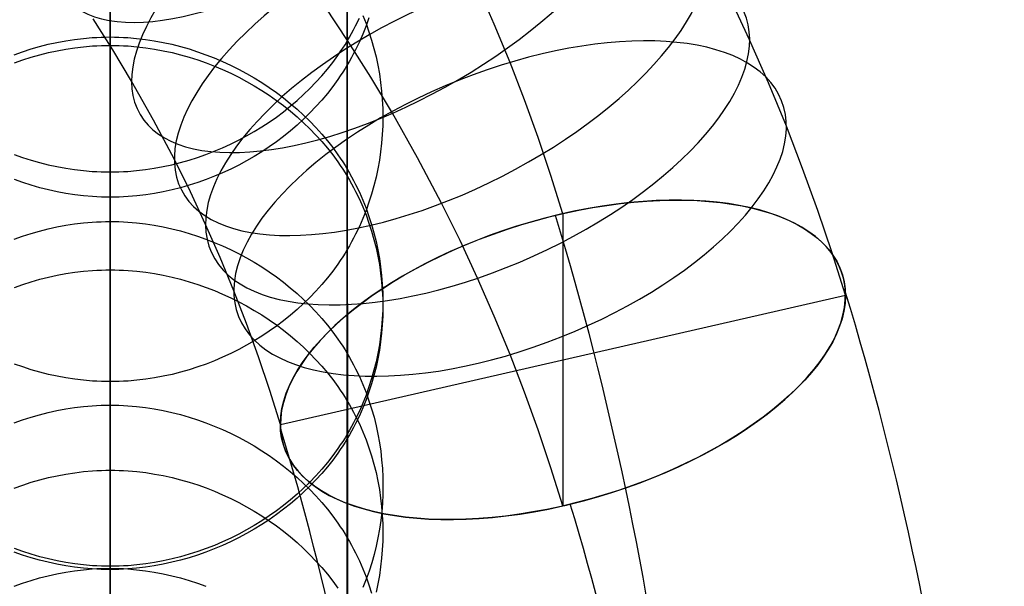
# Model space of a CAD drawing. Extents: x -383 to 1849, y -1185 to -529.
# Tile 865 of 870: x 1755 to 1809, y -694 to -663. Entities that reach past the tile are written whole.
import ezdxf

# ---------------------------------------------------------------- set-up
doc = ezdxf.new("R2010")
doc.units = 0
doc.layers.add('PREDEFINITO', color=7, linetype='CONTINUOUS')

msp = doc.modelspace()

# ---------------------------------------------------------------- linework, layer by layer
at = {"layer": 'PREDEFINITO'}
for p, q in [((1760.328, -597.797, 0.947), (1760.326, -689.352, 343.491)), ((1773.321, -605.52, 0.817), (1773.321, -696.664, 341.846)), ((1773.322, -620.99, 0.557), (1773.326, -711.303, 338.545)), ((1760.342, -628.715, 0.429), (1760.344, -718.62, 336.891)), ((1760.342, -685.579, 519.625), (1760.342, -643.078, 659.325)), ((1773.322, -692.813, 521.586), (1773.322, -650.249, 661.505)), ((1773.321, -664.612, 665.871), (1773.321, -655.893, 694.553)), ((1760.328, -671.782, 668.051), (1760.328, -660.903, 703.837)), ((1781.374, -663.682, 689.526), (1780.46, -661.596, 690.731)), ((1795.356, -664.54, 707.507), (1794.267, -662.207, 708.854)), ((1773.373, -664.634, 725.928), (1772.094, -662.701, 727.045)), ((1760.482, -665.099, 707.184), (1759.409, -663.397, 708.167)), ((1773.778, -663.788, 665.621), (1773.983, -663.365, 665.492)), ((1774.174, -663.217, 209.555), (1774.349, -663.658, 209.437)), ((1774.508, -663.342, 169.081), (1774.349, -663.789, 168.961)), ((1774.349, -663.658, 209.437), (1774.509, -664.104, 209.318)), ((1782.237, -665.784, 688.313), (1781.374, -663.682, 689.526)), ((1773.441, -664.409, 665.809), (1773.557, -664.204, 665.747)), ((1773.557, -664.204, 665.747), (1773.669, -663.997, 665.684)), ((1773.669, -663.997, 665.684), (1773.778, -663.788, 665.621)), ((1774.174, -664.229, 168.843), (1773.983, -664.663, 168.727)), ((1774.349, -663.789, 168.961), (1774.174, -664.229, 168.843)), ((1774.509, -664.104, 209.318), (1774.653, -664.556, 209.197)), ((1756.473, -664.911, 249.558), (1756.947, -664.791, 249.589)), ((1756.947, -664.791, 249.589), (1757.424, -664.687, 249.617)), ((1757.424, -664.687, 249.617), (1757.903, -664.597, 249.64)), ((1757.903, -664.597, 249.64), (1758.385, -664.524, 249.66)), ((1758.385, -664.524, 249.66), (1758.869, -664.466, 249.675)), ((1758.869, -664.466, 249.675), (1759.355, -664.425, 249.686)), ((1759.355, -664.425, 249.686), (1759.598, -664.41, 249.69)), ((1759.598, -664.41, 249.69), (1759.841, -664.399, 249.693)), ((1759.841, -664.399, 249.693), (1760.084, -664.393, 249.694)), ((1760.084, -664.393, 249.694), (1760.328, -664.391, 249.695)), ((1760.328, -664.391, 249.695), (1760.571, -664.393, 249.694)), ((1760.571, -664.393, 249.694), (1760.815, -664.399, 249.693)), ((1760.815, -664.399, 249.693), (1761.058, -664.41, 249.69)), ((1761.058, -664.41, 249.69), (1761.301, -664.425, 249.686)), ((1761.301, -664.425, 249.686), (1761.787, -664.466, 249.675)), ((1761.787, -664.466, 249.675), (1762.271, -664.524, 249.66)), ((1762.271, -664.524, 249.66), (1762.753, -664.597, 249.64)), ((1762.753, -664.597, 249.64), (1763.233, -664.687, 249.617)), ((1763.233, -664.687, 249.617), (1763.71, -664.791, 249.589)), ((1763.71, -664.791, 249.589), (1764.184, -664.911, 249.558)), ((1773.07, -665.011, 665.993), (1773.197, -664.812, 665.932)), ((1773.197, -664.812, 665.932), (1773.321, -664.612, 665.871)), ((1773.321, -664.612, 665.871), (1773.441, -664.409, 665.809)), ((1773.327, -707.306, 525.472), (1773.321, -664.612, 665.871)), ((1774.606, -666.59, 724.799), (1773.373, -664.634, 725.928)), ((1773.983, -664.663, 168.727), (1773.778, -665.091, 168.613)), ((1774.653, -664.556, 209.197), (1774.783, -665.013, 209.074)), ((1796.391, -666.902, 706.143), (1795.356, -664.54, 707.507)), ((1755.078, -665.359, 249.439), (1755.539, -665.195, 249.483)), ((1755.539, -665.195, 249.483), (1756.004, -665.046, 249.522)), ((1756.004, -665.046, 249.522), (1756.473, -664.911, 249.558)), ((1756.016, -665.5, 587.898), (1756.486, -665.366, 587.858)), ((1756.486, -665.366, 587.858), (1756.96, -665.248, 587.822)), ((1756.96, -665.248, 587.822), (1757.437, -665.144, 587.79)), ((1757.437, -665.144, 587.79), (1757.917, -665.056, 587.763)), ((1757.917, -665.056, 587.763), (1758.399, -664.983, 587.741)), ((1758.399, -664.983, 587.741), (1758.883, -664.926, 587.724)), ((1758.883, -664.926, 587.724), (1759.369, -664.884, 587.711)), ((1759.369, -664.884, 587.711), (1759.612, -664.87, 587.707)), ((1759.612, -664.87, 587.707), (1759.855, -664.859, 587.704)), ((1759.855, -664.859, 587.704), (1760.099, -664.853, 587.702)), ((1760.099, -664.853, 587.702), (1760.342, -664.851, 587.701)), ((1760.342, -664.851, 587.701), (1760.586, -664.853, 587.702)), ((1761.512, -666.819, 706.191), (1760.482, -665.099, 707.184)), ((1760.586, -664.853, 587.702), (1760.829, -664.859, 587.704)), ((1760.829, -664.859, 587.704), (1761.073, -664.87, 587.707)), ((1761.073, -664.87, 587.707), (1761.316, -664.884, 587.711)), ((1761.316, -664.884, 587.711), (1761.801, -664.925, 587.724)), ((1761.801, -664.925, 587.724), (1762.285, -664.982, 587.741)), ((1762.285, -664.982, 587.741), (1762.767, -665.055, 587.763)), ((1762.767, -665.055, 587.763), (1763.247, -665.144, 587.79)), ((1763.247, -665.144, 587.79), (1763.723, -665.247, 587.822)), ((1763.723, -665.247, 587.822), (1764.197, -665.366, 587.858)), ((1764.184, -664.911, 249.558), (1764.654, -665.046, 249.522)), ((1764.197, -665.366, 587.858), (1764.666, -665.499, 587.898)), ((1764.654, -665.046, 249.522), (1765.12, -665.195, 249.483)), ((1765.12, -665.195, 249.483), (1765.581, -665.359, 249.439)), ((1765.581, -665.359, 249.439), (1766.037, -665.536, 249.392)), ((1772.804, -665.402, 666.111), (1772.939, -665.208, 666.052)), ((1772.939, -665.208, 666.052), (1773.07, -665.011, 665.993)), ((1773.67, -665.302, 168.556), (1773.558, -665.511, 168.5)), ((1773.778, -665.091, 168.613), (1773.67, -665.302, 168.556)), ((1774.783, -665.013, 209.074), (1774.897, -665.474, 208.951)), ((1755.089, -665.809, 587.992), (1755.55, -665.647, 587.943)), ((1755.55, -665.647, 587.943), (1756.016, -665.5, 587.898)), ((1764.666, -665.499, 587.898), (1765.132, -665.647, 587.943)), ((1765.132, -665.647, 587.943), (1765.592, -665.808, 587.992)), ((1765.592, -665.808, 587.992), (1766.048, -665.984, 588.046)), ((1766.037, -665.536, 249.392), (1766.487, -665.728, 249.342)), ((1766.487, -665.728, 249.342), (1766.931, -665.932, 249.287)), ((1772.23, -666.156, 666.341), (1772.524, -665.784, 666.227)), ((1772.524, -665.784, 666.227), (1772.804, -665.402, 666.111)), ((1773.442, -665.717, 168.445), (1773.322, -665.922, 168.39)), ((1773.558, -665.511, 168.5), (1773.442, -665.717, 168.445)), ((1774.897, -665.474, 208.951), (1774.996, -665.938, 208.827)), ((1783.027, -667.837, 687.127), (1782.237, -665.784, 688.313)), ((1766.048, -665.984, 588.046), (1766.497, -666.174, 588.103)), ((1766.497, -666.174, 588.103), (1766.94, -666.376, 588.165)), ((1766.931, -665.932, 249.287), (1767.368, -666.151, 249.23)), ((1766.94, -666.376, 588.165), (1767.377, -666.592, 588.231)), ((1767.368, -666.151, 249.23), (1767.798, -666.382, 249.168)), ((1767.798, -666.382, 249.168), (1768.22, -666.626, 249.104)), ((1771.922, -666.519, 666.451), (1772.23, -666.156, 666.341)), ((1773.071, -666.326, 168.282), (1772.94, -666.524, 168.229)), ((1773.198, -666.125, 168.336), (1773.071, -666.326, 168.282)), ((1773.322, -665.922, 168.39), (1773.198, -666.125, 168.336)), ((1774.996, -665.938, 208.827), (1775.079, -666.406, 208.701)), ((1775.079, -666.406, 208.701), (1775.148, -666.876, 208.575)), ((1762.714, -668.946, 704.963), (1761.512, -666.819, 706.191)), ((1767.377, -666.592, 588.231), (1767.807, -666.821, 588.3)), ((1767.807, -666.821, 588.3), (1768.229, -667.063, 588.373)), ((1768.22, -666.626, 249.104), (1768.635, -666.882, 249.036)), ((1768.635, -666.882, 249.036), (1769.041, -667.151, 248.964)), ((1771.27, -667.216, 666.663), (1771.602, -666.873, 666.558)), ((1771.602, -666.873, 666.558), (1771.922, -666.519, 666.451)), ((1772.805, -666.72, 168.176), (1772.526, -667.106, 168.073)), ((1772.94, -666.524, 168.229), (1772.805, -666.72, 168.176)), ((1775.791, -668.567, 723.657), (1774.606, -666.59, 724.799)), ((1775.148, -666.876, 208.575), (1775.201, -667.349, 208.449)), ((1797.367, -669.277, 704.771), (1796.391, -666.902, 706.143)), ((1768.229, -667.063, 588.373), (1768.642, -667.317, 588.451)), ((1768.642, -667.317, 588.451), (1769.048, -667.582, 588.531)), ((1769.041, -667.151, 248.964), (1769.438, -667.431, 248.89)), ((1769.438, -667.431, 248.89), (1769.825, -667.724, 248.812)), ((1770.925, -667.549, 666.764), (1771.27, -667.216, 666.663)), ((1772.232, -667.482, 167.973), (1771.925, -667.848, 167.874)), ((1772.526, -667.106, 168.073), (1772.232, -667.482, 167.973)), ((1775.201, -667.349, 208.449), (1775.239, -667.823, 208.322)), ((1769.048, -667.582, 588.531), (1769.444, -667.86, 588.616)), ((1769.444, -667.86, 588.616), (1769.831, -668.15, 588.704)), ((1769.825, -667.724, 248.812), (1770.202, -668.027, 248.731)), ((1770.202, -668.183, 666.957), (1770.569, -667.871, 666.862)), ((1770.202, -668.027, 248.731), (1770.569, -668.342, 248.647)), ((1770.569, -667.871, 666.862), (1770.925, -667.549, 666.764)), ((1771.925, -667.848, 167.874), (1771.605, -668.205, 167.779)), ((1775.239, -667.823, 208.322), (1775.262, -668.299, 208.195)), ((1783.771, -669.903, 685.934), (1783.027, -667.837, 687.127)), ((1769.438, -668.773, 667.136), (1769.825, -668.484, 667.048)), ((1769.825, -668.484, 667.048), (1770.202, -668.183, 666.957)), ((1769.831, -668.15, 588.704), (1770.208, -668.45, 588.795)), ((1770.208, -668.45, 588.795), (1770.574, -668.762, 588.89)), ((1770.569, -668.342, 248.647), (1770.925, -668.668, 248.561)), ((1771.273, -668.552, 167.686), (1770.929, -668.888, 167.596)), ((1771.605, -668.205, 167.779), (1771.273, -668.552, 167.686)), ((1775.262, -668.299, 208.195), (1775.269, -668.774, 208.067)), ((1777.175, -671.017, 722.242), (1775.791, -668.567, 723.657)), ((1763.852, -671.098, 703.72), (1762.714, -668.946, 704.963)), ((1768.635, -669.317, 667.301), (1769.041, -669.051, 667.221)), ((1769.041, -669.051, 667.221), (1769.438, -668.773, 667.136)), ((1770.574, -668.762, 588.89), (1770.929, -669.084, 588.988)), ((1770.929, -668.888, 167.596), (1770.574, -669.213, 167.509)), ((1770.925, -668.668, 248.561), (1771.27, -669.004, 248.471)), ((1770.929, -669.084, 588.988), (1771.273, -669.417, 589.089)), ((1771.27, -669.004, 248.471), (1771.602, -669.351, 248.379)), ((1775.269, -668.774, 208.067), (1775.262, -669.25, 207.94)), ((1767.798, -669.812, 667.452), (1768.22, -669.57, 667.379)), ((1768.22, -669.57, 667.379), (1768.635, -669.317, 667.301)), ((1770.208, -669.528, 167.425), (1769.831, -669.832, 167.344)), ((1770.574, -669.213, 167.509), (1770.208, -669.528, 167.425)), ((1771.273, -669.417, 589.089), (1771.605, -669.761, 589.194)), ((1771.602, -669.351, 248.379), (1771.922, -669.707, 248.283)), ((1775.262, -669.25, 207.94), (1775.239, -669.726, 207.813)), ((1798.255, -671.587, 703.437), (1797.367, -669.277, 704.771)), ((1766.931, -670.257, 667.587), (1767.368, -670.041, 667.522)), ((1767.368, -670.041, 667.522), (1767.798, -669.812, 667.452)), ((1769.444, -670.124, 167.265), (1769.048, -670.404, 167.19)), ((1769.831, -669.832, 167.344), (1769.444, -670.124, 167.265)), ((1771.605, -669.761, 589.194), (1771.925, -670.114, 589.301)), ((1771.922, -669.707, 248.283), (1772.23, -670.074, 248.186)), ((1771.925, -670.114, 589.301), (1772.232, -670.477, 589.411)), ((1772.23, -670.074, 248.186), (1772.524, -670.45, 248.085)), ((1775.201, -670.2, 207.686), (1775.148, -670.672, 207.559)), ((1775.239, -669.726, 207.813), (1775.201, -670.2, 207.686)), ((1784.471, -671.98, 684.735), (1783.771, -669.903, 685.934)), ((1765.581, -670.825, 667.76), (1766.037, -670.649, 667.706)), ((1766.037, -670.649, 667.706), (1766.487, -670.459, 667.649)), ((1766.487, -670.459, 667.649), (1766.931, -670.257, 667.587)), ((1768.642, -670.673, 167.118), (1768.229, -670.929, 167.05)), ((1769.048, -670.404, 167.19), (1768.642, -670.673, 167.118)), ((1772.232, -670.477, 589.411), (1772.526, -670.85, 589.525)), ((1772.524, -670.45, 248.085), (1772.804, -670.836, 247.982)), ((1775.148, -670.672, 207.559), (1775.079, -671.143, 207.433)), ((1755.078, -670.825, 667.76), (1755.539, -670.986, 667.809)), ((1755.539, -670.986, 667.809), (1756.004, -671.134, 667.854)), ((1756.004, -671.134, 667.854), (1756.474, -671.267, 667.894)), ((1756.474, -671.267, 667.894), (1756.947, -671.386, 667.93)), ((1763.71, -671.386, 667.93), (1764.184, -671.267, 667.894)), ((1764.729, -672.868, 702.698), (1763.852, -671.098, 703.72)), ((1764.184, -671.267, 667.894), (1764.654, -671.134, 667.854)), ((1764.654, -671.134, 667.854), (1765.12, -670.986, 667.809)), ((1765.12, -670.986, 667.809), (1765.581, -670.825, 667.76)), ((1767.807, -671.173, 166.985), (1767.377, -671.404, 166.923)), ((1768.229, -670.929, 167.05), (1767.807, -671.173, 166.985)), ((1772.526, -670.85, 589.525), (1772.805, -671.231, 589.641)), ((1772.804, -670.836, 247.982), (1772.939, -671.032, 247.93)), ((1772.805, -671.231, 589.641), (1772.94, -671.426, 589.7)), ((1772.939, -671.032, 247.93), (1773.07, -671.23, 247.877)), ((1773.07, -671.23, 247.877), (1773.197, -671.431, 247.823)), ((1775.079, -671.143, 207.433), (1774.995, -671.611, 207.308)), ((1778.486, -673.497, 720.81), (1777.175, -671.017, 722.242)), ((1756.947, -671.386, 667.93), (1757.424, -671.489, 667.962)), ((1757.424, -671.489, 667.962), (1757.903, -671.578, 667.989)), ((1757.903, -671.578, 667.989), (1758.385, -671.651, 668.011)), ((1758.385, -671.651, 668.011), (1758.869, -671.708, 668.028)), ((1758.869, -671.708, 668.028), (1759.355, -671.749, 668.041)), ((1759.355, -671.749, 668.041), (1759.598, -671.763, 668.045)), ((1759.598, -671.763, 668.045), (1759.841, -671.774, 668.048)), ((1759.841, -671.774, 668.048), (1760.084, -671.78, 668.05)), ((1760.084, -671.78, 668.05), (1760.328, -671.782, 668.051)), ((1760.328, -671.782, 668.051), (1760.571, -671.78, 668.05)), ((1760.328, -714.551, 527.429), (1760.328, -671.782, 668.051)), ((1760.571, -671.78, 668.05), (1760.815, -671.774, 668.048)), ((1760.815, -671.774, 668.048), (1761.058, -671.763, 668.045)), ((1761.058, -671.763, 668.045), (1761.301, -671.749, 668.041)), ((1761.301, -671.749, 668.041), (1761.787, -671.708, 668.028)), ((1761.787, -671.708, 668.028), (1762.271, -671.651, 668.011)), ((1762.271, -671.651, 668.011), (1762.753, -671.578, 667.989)), ((1762.753, -671.578, 667.989), (1763.233, -671.489, 667.962)), ((1763.233, -671.489, 667.962), (1763.71, -671.386, 667.93)), ((1766.497, -671.827, 166.81), (1766.048, -672.018, 166.758)), ((1766.94, -671.622, 166.864), (1766.497, -671.827, 166.81)), ((1767.377, -671.404, 166.923), (1766.94, -671.622, 166.864)), ((1772.94, -671.426, 589.7), (1773.071, -671.622, 589.759)), ((1773.071, -671.622, 589.759), (1773.198, -671.821, 589.82)), ((1773.197, -671.431, 247.823), (1773.321, -671.634, 247.769)), ((1773.198, -671.821, 589.82), (1773.322, -672.021, 589.881)), ((1773.321, -671.634, 247.769), (1773.441, -671.839, 247.714)), ((1773.441, -671.839, 247.714), (1773.557, -672.046, 247.658)), ((1774.995, -671.611, 207.308), (1774.896, -672.075, 207.183)), ((1799.089, -673.9, 702.102), (1798.255, -671.587, 703.437)), ((1755.551, -672.359, 166.667), (1755.09, -672.195, 166.711)), ((1756.016, -672.508, 166.627), (1755.551, -672.359, 166.667)), ((1765.132, -672.359, 166.667), (1764.666, -672.508, 166.627)), ((1765.592, -672.195, 166.711), (1765.132, -672.359, 166.667)), ((1766.048, -672.018, 166.758), (1765.592, -672.195, 166.711)), ((1773.322, -672.021, 589.881), (1773.442, -672.224, 589.942)), ((1773.442, -672.224, 589.942), (1773.558, -672.429, 590.005)), ((1773.557, -672.046, 247.658), (1773.669, -672.254, 247.602)), ((1773.669, -672.254, 247.602), (1773.778, -672.465, 247.546)), ((1774.896, -672.075, 207.183), (1774.782, -672.536, 207.06)), ((1785.129, -674.068, 683.529), (1784.471, -671.98, 684.735)), ((1756.486, -672.642, 166.591), (1756.016, -672.508, 166.627)), ((1756.96, -672.762, 166.559), (1756.486, -672.642, 166.591)), ((1757.437, -672.866, 166.531), (1756.96, -672.762, 166.559)), ((1757.917, -672.956, 166.507), (1757.437, -672.866, 166.531)), ((1763.247, -672.866, 166.531), (1762.767, -672.956, 166.507)), ((1763.723, -672.762, 166.559), (1763.247, -672.866, 166.531)), ((1764.197, -672.642, 166.591), (1763.723, -672.762, 166.559)), ((1764.666, -672.508, 166.627), (1764.197, -672.642, 166.591)), ((1765.563, -674.654, 701.667), (1764.729, -672.868, 702.698)), ((1773.558, -672.429, 590.005), (1773.67, -672.636, 590.068)), ((1773.67, -672.636, 590.068), (1773.778, -672.845, 590.131)), ((1773.778, -672.465, 247.546), (1773.983, -672.893, 247.431)), ((1773.778, -672.845, 590.131), (1773.984, -673.268, 590.26)), ((1773.983, -672.893, 247.431), (1774.174, -673.327, 247.315)), ((1774.782, -672.536, 207.06), (1774.653, -672.993, 206.938)), ((1758.399, -673.029, 166.488), (1757.917, -672.956, 166.507)), ((1758.883, -673.087, 166.472), (1758.399, -673.029, 166.488)), ((1759.369, -673.128, 166.461), (1758.883, -673.087, 166.472)), ((1759.612, -673.143, 166.457), (1759.369, -673.128, 166.461)), ((1759.856, -673.153, 166.454), (1759.612, -673.143, 166.457)), ((1760.099, -673.16, 166.453), (1759.856, -673.153, 166.454)), ((1760.342, -673.162, 166.452), (1760.099, -673.16, 166.453)), ((1760.586, -673.16, 166.453), (1760.342, -673.162, 166.452)), ((1760.829, -673.153, 166.454), (1760.586, -673.16, 166.453)), ((1761.073, -673.143, 166.457), (1760.829, -673.153, 166.454)), ((1761.316, -673.128, 166.461), (1761.073, -673.143, 166.457)), ((1761.801, -673.087, 166.472), (1761.316, -673.128, 166.461)), ((1762.285, -673.029, 166.488), (1761.801, -673.087, 166.472)), ((1762.767, -672.956, 166.507), (1762.285, -673.029, 166.488)), ((1773.984, -673.268, 590.26), (1774.174, -673.698, 590.391)), ((1774.174, -673.327, 247.315), (1774.349, -673.767, 247.197)), ((1774.508, -673.445, 206.817), (1774.349, -673.891, 206.697)), ((1774.653, -672.993, 206.938), (1774.508, -673.445, 206.817)), ((1774.174, -673.698, 590.391), (1774.349, -674.135, 590.523)), ((1774.349, -673.891, 206.697), (1774.174, -674.332, 206.579)), ((1774.349, -673.767, 247.197), (1774.509, -674.214, 247.077)), ((1779.498, -675.538, 719.632), (1778.486, -673.497, 720.81)), ((1799.869, -676.217, 700.764), (1799.089, -673.9, 702.102)), ((1758.869, -674.571, 287.422), (1759.354, -674.529, 287.433)), ((1759.354, -674.529, 287.433), (1759.597, -674.514, 287.437)), ((1759.597, -674.514, 287.437), (1759.841, -674.504, 287.44)), ((1759.841, -674.504, 287.44), (1760.084, -674.497, 287.442)), ((1760.084, -674.497, 287.442), (1760.328, -674.495, 287.443)), ((1760.328, -674.495, 287.443), (1760.571, -674.497, 287.442)), ((1760.571, -674.497, 287.442), (1760.815, -674.503, 287.441)), ((1760.815, -674.503, 287.441), (1761.058, -674.513, 287.438)), ((1761.058, -674.513, 287.438), (1761.301, -674.528, 287.434)), ((1761.301, -674.528, 287.434), (1761.787, -674.569, 287.423)), ((1774.174, -674.332, 206.579), (1773.984, -674.766, 206.463)), ((1774.349, -674.135, 590.523), (1774.509, -674.577, 590.658)), ((1774.509, -674.214, 247.077), (1774.653, -674.665, 246.955)), ((1785.129, -674.068, 683.529), (1785.129, -690.07, 711.241)), ((1785.129, -674.068, 683.529), (1785.129, -690.07, 711.241)), ((1756.002, -675.153, 287.264), (1756.472, -675.018, 287.301)), ((1756.472, -675.018, 287.301), (1756.946, -674.897, 287.333)), ((1756.946, -674.897, 287.333), (1757.423, -674.793, 287.362)), ((1757.423, -674.793, 287.362), (1757.902, -674.703, 287.386)), ((1757.902, -674.703, 287.386), (1758.385, -674.629, 287.406)), ((1758.385, -674.629, 287.406), (1758.869, -674.571, 287.422)), ((1761.787, -674.569, 287.423), (1762.271, -674.626, 287.407)), ((1762.271, -674.626, 287.407), (1762.753, -674.7, 287.387)), ((1762.753, -674.7, 287.387), (1763.233, -674.789, 287.363)), ((1763.233, -674.789, 287.363), (1763.71, -674.893, 287.335)), ((1763.71, -674.893, 287.335), (1764.184, -675.013, 287.302)), ((1764.184, -675.013, 287.302), (1764.654, -675.147, 287.266)), ((1766.356, -676.463, 700.622), (1765.563, -674.654, 701.667)), ((1773.984, -674.766, 206.463), (1773.778, -675.193, 206.349)), ((1774.509, -674.577, 590.658), (1774.653, -675.024, 590.794)), ((1774.653, -674.665, 246.955), (1774.783, -675.122, 246.833)), ((1774.653, -675.024, 590.794), (1774.783, -675.477, 590.931)), ((1755.076, -675.466, 287.179), (1755.537, -675.302, 287.224)), ((1755.537, -675.302, 287.224), (1756.002, -675.153, 287.264)), ((1764.654, -675.147, 287.266), (1765.12, -675.296, 287.225)), ((1765.12, -675.296, 287.225), (1765.581, -675.459, 287.181)), ((1765.581, -675.459, 287.181), (1766.037, -675.637, 287.133)), ((1773.558, -675.613, 206.236), (1773.442, -675.82, 206.181)), ((1773.67, -675.404, 206.292), (1773.558, -675.613, 206.236)), ((1773.778, -675.193, 206.349), (1773.67, -675.404, 206.292)), ((1774.783, -675.122, 246.833), (1774.897, -675.583, 246.709)), ((1774.783, -675.477, 590.931), (1774.897, -675.933, 591.07)), ((1774.897, -675.583, 246.709), (1774.996, -676.047, 246.584)), ((1780.46, -677.598, 718.442), (1779.498, -675.538, 719.632)), ((1766.037, -675.637, 287.133), (1766.487, -675.828, 287.081)), ((1766.487, -675.828, 287.081), (1766.931, -676.032, 287.026)), ((1766.931, -676.032, 287.026), (1767.368, -676.25, 286.967)), ((1773.322, -676.025, 206.126), (1773.198, -676.228, 206.072)), ((1773.442, -675.82, 206.181), (1773.322, -676.025, 206.126)), ((1774.897, -675.933, 591.07), (1774.996, -676.393, 591.21)), ((1774.996, -676.047, 246.584), (1775.079, -676.515, 246.458)), ((1767.107, -678.292, 699.566), (1766.356, -676.463, 700.622)), ((1767.368, -676.25, 286.967), (1767.798, -676.481, 286.905)), ((1767.798, -676.481, 286.905), (1768.22, -676.725, 286.839)), ((1772.94, -676.627, 205.965), (1772.805, -676.823, 205.912)), ((1773.071, -676.428, 206.018), (1772.94, -676.627, 205.965)), ((1773.198, -676.228, 206.072), (1773.071, -676.428, 206.018)), ((1774.996, -676.393, 591.21), (1775.079, -676.856, 591.351)), ((1775.079, -676.515, 246.458), (1775.148, -676.985, 246.332)), ((1800.6, -678.535, 699.425), (1799.869, -676.217, 700.764)), ((1758.399, -677.276, 547.316), (1758.883, -677.219, 547.299)), ((1758.883, -677.219, 547.299), (1759.369, -677.178, 547.287)), ((1759.369, -677.178, 547.287), (1759.612, -677.163, 547.283)), ((1759.612, -677.163, 547.283), (1759.856, -677.153, 547.28)), ((1759.856, -677.153, 547.28), (1760.099, -677.147, 547.278)), ((1760.099, -677.147, 547.278), (1760.342, -677.145, 547.277)), ((1760.342, -677.145, 547.277), (1760.586, -677.147, 547.278)), ((1760.586, -677.147, 547.278), (1760.829, -677.153, 547.28)), ((1760.829, -677.153, 547.28), (1761.073, -677.163, 547.283)), ((1761.073, -677.163, 547.283), (1761.316, -677.178, 547.287)), ((1761.316, -677.178, 547.287), (1761.801, -677.219, 547.299)), ((1761.801, -677.219, 547.299), (1762.285, -677.276, 547.316)), ((1768.22, -676.725, 286.839), (1768.635, -676.981, 286.77)), ((1768.635, -676.981, 286.77), (1769.041, -677.25, 286.697)), ((1772.526, -677.208, 205.809), (1772.232, -677.584, 205.709)), ((1772.805, -676.823, 205.912), (1772.526, -677.208, 205.809)), ((1775.079, -676.856, 591.351), (1775.148, -677.322, 591.492)), ((1775.148, -676.985, 246.332), (1775.201, -677.458, 246.205)), ((1756.016, -677.793, 547.471), (1756.486, -677.66, 547.431)), ((1756.486, -677.66, 547.431), (1756.96, -677.541, 547.396)), ((1756.96, -677.541, 547.396), (1757.437, -677.438, 547.365)), ((1757.437, -677.438, 547.365), (1757.917, -677.349, 547.338)), ((1757.917, -677.349, 547.338), (1758.399, -677.276, 547.316)), ((1762.285, -677.276, 547.316), (1762.767, -677.349, 547.338)), ((1762.767, -677.349, 547.338), (1763.247, -677.438, 547.365)), ((1763.247, -677.438, 547.365), (1763.723, -677.541, 547.396)), ((1763.723, -677.541, 547.396), (1764.197, -677.66, 547.431)), ((1764.197, -677.66, 547.431), (1764.666, -677.794, 547.471)), ((1769.041, -677.25, 286.697), (1769.437, -677.53, 286.622)), ((1769.437, -677.53, 286.622), (1769.825, -677.822, 286.543)), ((1772.232, -677.584, 205.709), (1771.925, -677.951, 205.61)), ((1775.148, -677.322, 591.492), (1775.201, -677.79, 591.635)), ((1775.201, -677.458, 246.205), (1775.239, -677.932, 246.077)), ((1781.374, -679.684, 717.238), (1780.46, -677.598, 718.442)), ((1755.09, -678.103, 547.564), (1755.551, -677.941, 547.515)), ((1755.551, -677.941, 547.515), (1756.016, -677.793, 547.471)), ((1764.666, -677.794, 547.471), (1765.132, -677.941, 547.515)), ((1765.132, -677.941, 547.515), (1765.592, -678.103, 547.564)), ((1765.592, -678.103, 547.564), (1766.048, -678.279, 547.617)), ((1766.048, -678.279, 547.617), (1766.497, -678.469, 547.673)), ((1767.798, -680.089, 698.528), (1767.107, -678.292, 699.566)), ((1769.825, -677.822, 286.543), (1770.202, -678.125, 286.461)), ((1770.202, -678.125, 286.461), (1770.569, -678.44, 286.376)), ((1771.605, -678.308, 205.515), (1771.273, -678.654, 205.422)), ((1771.925, -677.951, 205.61), (1771.605, -678.308, 205.515)), ((1775.201, -677.79, 591.635), (1775.239, -678.26, 591.777)), ((1775.239, -677.932, 246.077), (1775.262, -678.407, 245.949)), ((1775.239, -678.26, 591.777), (1775.262, -678.731, 591.92)), ((1766.497, -678.469, 547.673), (1766.94, -678.672, 547.734)), ((1766.94, -678.672, 547.734), (1767.377, -678.889, 547.799)), ((1769.658, -685.602, 695.345), (1800.6, -678.535, 699.425)), ((1769.658, -685.602, 695.345), (1800.6, -678.535, 699.425)), ((1770.569, -678.44, 286.376), (1770.925, -678.765, 286.289)), ((1770.925, -678.765, 286.289), (1771.269, -679.102, 286.198)), ((1771.273, -678.654, 205.422), (1770.929, -678.99, 205.332)), ((1775.262, -678.407, 245.949), (1775.269, -678.883, 245.822)), ((1775.262, -678.731, 591.92), (1775.27, -679.202, 592.064)), ((1767.377, -678.889, 547.799), (1767.807, -679.118, 547.867)), ((1767.807, -679.118, 547.867), (1768.229, -679.36, 547.939)), ((1768.229, -679.36, 547.939), (1768.642, -679.614, 548.015)), ((1770.574, -679.316, 205.245), (1770.208, -679.631, 205.161)), ((1770.929, -678.99, 205.332), (1770.574, -679.316, 205.245)), ((1771.269, -679.102, 286.198), (1771.602, -679.448, 286.105)), ((1775.262, -679.358, 245.694), (1775.239, -679.833, 245.566)), ((1775.269, -678.883, 245.822), (1775.262, -679.358, 245.694)), ((1775.27, -679.202, 592.064), (1775.262, -679.673, 592.207)), ((1768.642, -679.614, 548.015), (1769.048, -679.88, 548.095)), ((1769.048, -679.88, 548.095), (1769.444, -680.158, 548.178)), ((1770.208, -679.631, 205.161), (1769.831, -679.934, 205.08)), ((1771.602, -679.448, 286.105), (1771.922, -679.805, 286.009)), ((1771.922, -679.805, 286.009), (1772.23, -680.171, 285.911)), ((1775.239, -679.833, 245.566), (1775.201, -680.307, 245.438)), ((1775.262, -679.673, 592.207), (1775.24, -680.144, 592.35)), ((1782.237, -681.785, 716.024), (1781.374, -679.684, 717.238)), ((1768.453, -681.907, 697.478), (1767.798, -680.089, 698.528)), ((1769.444, -680.226, 205.001), (1769.048, -680.507, 204.926)), ((1769.831, -679.934, 205.08), (1769.444, -680.226, 205.001)), ((1769.444, -680.158, 548.178), (1769.831, -680.448, 548.264)), ((1769.831, -680.448, 548.264), (1770.208, -680.749, 548.354)), ((1772.23, -680.171, 285.911), (1772.524, -680.547, 285.81)), ((1775.201, -680.307, 245.438), (1775.148, -680.78, 245.311)), ((1775.24, -680.144, 592.35), (1775.202, -680.614, 592.493)), ((1768.642, -680.775, 204.854), (1768.229, -681.031, 204.786)), ((1769.048, -680.507, 204.926), (1768.642, -680.775, 204.854)), ((1770.208, -680.749, 548.354), (1770.574, -681.061, 548.447)), ((1772.524, -680.547, 285.81), (1772.804, -680.932, 285.707)), ((1772.804, -680.932, 285.707), (1772.939, -681.128, 285.654)), ((1775.148, -680.78, 245.311), (1775.079, -681.25, 245.185)), ((1775.202, -680.614, 592.493), (1775.148, -681.082, 592.635)), ((1767.377, -681.506, 204.659), (1766.94, -681.724, 204.6)), ((1767.807, -681.275, 204.721), (1767.377, -681.506, 204.659)), ((1768.229, -681.031, 204.786), (1767.807, -681.275, 204.721)), ((1770.574, -681.061, 548.447), (1770.929, -681.384, 548.544)), ((1770.929, -681.384, 548.544), (1771.273, -681.718, 548.643)), ((1772.939, -681.128, 285.654), (1773.07, -681.327, 285.601)), ((1773.07, -681.327, 285.601), (1773.198, -681.527, 285.547)), ((1773.198, -681.527, 285.547), (1773.321, -681.73, 285.493)), ((1775.079, -681.25, 245.185), (1774.995, -681.718, 245.059)), ((1775.148, -681.082, 592.635), (1775.08, -681.548, 592.777)), ((1766.497, -681.929, 204.546), (1766.048, -682.12, 204.494)), ((1766.94, -681.724, 204.6), (1766.497, -681.929, 204.546)), ((1769.073, -683.745, 696.417), (1768.453, -681.907, 697.478)), ((1771.273, -681.718, 548.643), (1771.605, -682.062, 548.746)), ((1771.605, -682.062, 548.746), (1771.925, -682.415, 548.851)), ((1773.321, -681.73, 285.493), (1773.441, -681.934, 285.438)), ((1773.441, -681.934, 285.438), (1773.558, -682.141, 285.383)), ((1774.995, -681.718, 245.059), (1774.896, -682.182, 244.934)), ((1774.996, -682.011, 592.918), (1774.897, -682.471, 593.058)), ((1775.08, -681.548, 592.777), (1774.996, -682.011, 592.918)), ((1783.027, -683.839, 714.839), (1782.237, -681.785, 716.024)), ((1755.551, -682.461, 204.403), (1755.09, -682.298, 204.447)), ((1756.016, -682.61, 204.363), (1755.551, -682.461, 204.403)), ((1756.486, -682.745, 204.327), (1756.016, -682.61, 204.363)), ((1764.666, -682.61, 204.363), (1764.197, -682.745, 204.327)), ((1765.132, -682.461, 204.403), (1764.666, -682.61, 204.363)), ((1765.592, -682.298, 204.447), (1765.132, -682.461, 204.403)), ((1766.048, -682.12, 204.494), (1765.592, -682.298, 204.447)), ((1771.925, -682.415, 548.851), (1772.232, -682.779, 548.96)), ((1773.558, -682.141, 285.383), (1773.67, -682.35, 285.327)), ((1773.67, -682.35, 285.327), (1773.779, -682.561, 285.271)), ((1773.779, -682.561, 285.271), (1773.984, -682.988, 285.157)), ((1774.896, -682.182, 244.934), (1774.782, -682.643, 244.81)), ((1774.897, -682.471, 593.058), (1774.783, -682.927, 593.196)), ((1756.96, -682.864, 204.295), (1756.486, -682.745, 204.327)), ((1757.437, -682.969, 204.267), (1756.96, -682.864, 204.295)), ((1757.917, -683.058, 204.243), (1757.437, -682.969, 204.267)), ((1758.399, -683.132, 204.224), (1757.917, -683.058, 204.243)), ((1758.883, -683.189, 204.208), (1758.399, -683.132, 204.224)), ((1762.285, -683.132, 204.224), (1761.801, -683.189, 204.208)), ((1762.767, -683.058, 204.243), (1762.285, -683.132, 204.224)), ((1763.247, -682.969, 204.267), (1762.767, -683.058, 204.243)), ((1763.723, -682.864, 204.295), (1763.247, -682.969, 204.267)), ((1764.197, -682.745, 204.327), (1763.723, -682.864, 204.295)), ((1772.232, -682.779, 548.96), (1772.526, -683.152, 549.071)), ((1772.526, -683.152, 549.071), (1772.805, -683.535, 549.185)), ((1773.984, -682.988, 285.157), (1774.175, -683.422, 285.041)), ((1774.653, -683.1, 244.688), (1774.508, -683.551, 244.566)), ((1774.782, -682.643, 244.81), (1774.653, -683.1, 244.688)), ((1774.783, -682.927, 593.196), (1774.654, -683.38, 593.334)), ((1759.369, -683.231, 204.197), (1758.883, -683.189, 204.208)), ((1759.612, -683.246, 204.193), (1759.369, -683.231, 204.197)), ((1759.856, -683.256, 204.19), (1759.612, -683.246, 204.193)), ((1760.099, -683.262, 204.189), (1759.856, -683.256, 204.19)), ((1760.342, -683.264, 204.188), (1760.099, -683.262, 204.189)), ((1760.586, -683.262, 204.189), (1760.342, -683.264, 204.188)), ((1760.829, -683.256, 204.19), (1760.586, -683.262, 204.189)), ((1761.073, -683.246, 204.193), (1760.829, -683.256, 204.19)), ((1761.316, -683.231, 204.197), (1761.073, -683.246, 204.193)), ((1761.801, -683.189, 204.208), (1761.316, -683.231, 204.197)), ((1772.805, -683.535, 549.185), (1772.94, -683.729, 549.243)), ((1774.175, -683.422, 285.041), (1774.35, -683.862, 284.923)), ((1774.508, -683.551, 244.566), (1774.349, -683.998, 244.447)), ((1774.654, -683.38, 593.334), (1774.509, -683.827, 593.47)), ((1769.658, -685.602, 695.345), (1769.073, -683.745, 696.417)), ((1772.94, -683.729, 549.243), (1773.071, -683.926, 549.302)), ((1773.071, -683.926, 549.302), (1773.198, -684.125, 549.361)), ((1773.198, -684.125, 549.361), (1773.322, -684.326, 549.421)), ((1774.349, -683.998, 244.447), (1774.174, -684.438, 244.328)), ((1774.509, -683.827, 593.47), (1774.35, -684.269, 593.604)), ((1774.35, -683.862, 284.923), (1774.51, -684.308, 284.804)), ((1783.771, -685.905, 713.646), (1783.027, -683.839, 714.839)), ((1757.422, -684.847, 324.896), (1757.902, -684.757, 324.919)), ((1757.902, -684.757, 324.919), (1758.385, -684.683, 324.938)), ((1758.385, -684.683, 324.938), (1758.869, -684.624, 324.953)), ((1758.869, -684.624, 324.953), (1759.354, -684.582, 324.964)), ((1759.354, -684.582, 324.964), (1759.597, -684.567, 324.968)), ((1759.597, -684.567, 324.968), (1759.841, -684.557, 324.97)), ((1759.841, -684.557, 324.97), (1760.084, -684.55, 324.972)), ((1760.084, -684.55, 324.972), (1760.328, -684.548, 324.973)), ((1760.328, -684.548, 324.973), (1760.571, -684.55, 324.972)), ((1760.571, -684.55, 324.972), (1760.815, -684.556, 324.971)), ((1760.815, -684.556, 324.971), (1761.058, -684.566, 324.968)), ((1761.058, -684.566, 324.968), (1761.301, -684.581, 324.964)), ((1761.301, -684.581, 324.964), (1761.787, -684.622, 324.954)), ((1761.787, -684.622, 324.954), (1762.271, -684.68, 324.939)), ((1762.271, -684.68, 324.939), (1762.753, -684.754, 324.92)), ((1762.753, -684.754, 324.92), (1763.233, -684.843, 324.897)), ((1773.322, -684.326, 549.421), (1773.442, -684.53, 549.481)), ((1773.442, -684.53, 549.481), (1773.558, -684.735, 549.543)), ((1773.558, -684.735, 549.543), (1773.67, -684.942, 549.604)), ((1774.174, -684.438, 244.328), (1773.984, -684.873, 244.212)), ((1774.175, -684.706, 593.737), (1773.984, -685.136, 593.868)), ((1774.35, -684.269, 593.604), (1774.175, -684.706, 593.737)), ((1774.51, -684.308, 284.804), (1774.655, -684.76, 284.684)), ((1774.655, -684.76, 284.684), (1774.785, -685.216, 284.562)), ((1755.537, -685.359, 324.766), (1756.002, -685.208, 324.804)), ((1756.002, -685.208, 324.804), (1756.472, -685.073, 324.839)), ((1756.472, -685.073, 324.839), (1756.946, -684.952, 324.87)), ((1756.946, -684.952, 324.87), (1757.422, -684.847, 324.896)), ((1763.233, -684.843, 324.897), (1763.71, -684.948, 324.871)), ((1763.71, -684.948, 324.871), (1764.184, -685.068, 324.84)), ((1764.184, -685.068, 324.84), (1764.654, -685.203, 324.806)), ((1764.654, -685.203, 324.806), (1765.12, -685.353, 324.768)), ((1773.67, -684.942, 549.604), (1773.778, -685.152, 549.667)), ((1773.778, -685.3, 244.097), (1773.67, -685.511, 244.041)), ((1773.984, -684.873, 244.212), (1773.778, -685.3, 244.097)), ((1773.778, -685.152, 549.667), (1773.984, -685.575, 549.793)), ((1773.984, -685.136, 593.868), (1773.779, -685.559, 593.996)), ((1774.785, -685.216, 284.562), (1774.899, -685.676, 284.439)), ((1755.076, -685.523, 324.724), (1755.537, -685.359, 324.766)), ((1760.342, -688.116, 510.447), (1760.342, -685.579, 519.625)), ((1765.12, -685.353, 324.768), (1765.581, -685.516, 324.726)), ((1765.581, -685.516, 324.726), (1766.037, -685.695, 324.681)), ((1766.037, -685.695, 324.681), (1766.487, -685.886, 324.632)), ((1773.558, -685.72, 243.985), (1773.442, -685.927, 243.929)), ((1773.67, -685.511, 244.041), (1773.558, -685.72, 243.985)), ((1773.67, -685.768, 594.06), (1773.558, -685.975, 594.123)), ((1773.779, -685.559, 593.996), (1773.67, -685.768, 594.06)), ((1773.984, -685.575, 549.793), (1774.174, -686.006, 549.921)), ((1774.899, -685.676, 284.439), (1774.998, -686.141, 284.315)), ((1766.487, -685.886, 324.632), (1766.93, -686.092, 324.58)), ((1766.93, -686.092, 324.58), (1767.368, -686.311, 324.524)), ((1767.368, -686.311, 324.524), (1767.798, -686.543, 324.465)), ((1773.198, -686.334, 243.82), (1773.071, -686.535, 243.767)), ((1773.322, -686.131, 243.875), (1773.198, -686.334, 243.82)), ((1773.322, -686.383, 594.247), (1773.198, -686.584, 594.308)), ((1773.442, -685.927, 243.929), (1773.322, -686.131, 243.875)), ((1773.442, -686.18, 594.185), (1773.322, -686.383, 594.247)), ((1773.558, -685.975, 594.123), (1773.442, -686.18, 594.185)), ((1774.174, -686.006, 549.921), (1774.349, -686.444, 550.051)), ((1774.998, -686.141, 284.315), (1775.082, -686.608, 284.191)), ((1784.471, -687.982, 712.446), (1783.771, -685.905, 713.646)), ((1767.798, -686.543, 324.465), (1768.22, -686.787, 324.403)), ((1768.22, -686.787, 324.403), (1768.635, -687.044, 324.337)), ((1772.805, -686.929, 243.661), (1772.526, -687.315, 243.558)), ((1772.94, -686.733, 243.714), (1772.805, -686.929, 243.661)), ((1773.071, -686.535, 243.767), (1772.94, -686.733, 243.714)), ((1773.071, -686.782, 594.368), (1772.94, -686.979, 594.428)), ((1773.198, -686.584, 594.308), (1773.071, -686.782, 594.368)), ((1774.349, -686.444, 550.051), (1774.508, -686.887, 550.183)), ((1774.508, -686.887, 550.183), (1774.653, -687.335, 550.316)), ((1775.082, -686.608, 284.191), (1775.151, -687.078, 284.065)), ((1768.635, -687.044, 324.337), (1769.041, -687.314, 324.269)), ((1769.041, -687.314, 324.269), (1769.437, -687.595, 324.197)), ((1772.526, -687.315, 243.558), (1772.232, -687.691, 243.458)), ((1772.805, -687.173, 594.487), (1772.525, -687.555, 594.603)), ((1772.94, -686.979, 594.428), (1772.805, -687.173, 594.487)), ((1774.653, -687.335, 550.316), (1774.782, -687.788, 550.451)), ((1775.151, -687.078, 284.065), (1775.204, -687.551, 283.939)), ((1769.437, -687.595, 324.197), (1769.825, -687.888, 324.123)), ((1769.825, -687.888, 324.123), (1770.202, -688.193, 324.045)), ((1772.231, -687.927, 594.716), (1771.923, -688.29, 594.827)), ((1772.232, -687.691, 243.458), (1771.925, -688.058, 243.36)), ((1772.525, -687.555, 594.603), (1772.231, -687.927, 594.716)), ((1774.782, -687.788, 550.451), (1774.896, -688.245, 550.587)), ((1775.204, -687.551, 283.939), (1775.243, -688.024, 283.813)), ((1785.129, -690.07, 711.241), (1784.471, -687.982, 712.446)), ((1756.485, -688.641, 510.582), (1756.959, -688.52, 510.551)), ((1756.959, -688.52, 510.551), (1757.436, -688.415, 510.524)), ((1757.436, -688.415, 510.524), (1757.916, -688.325, 510.501)), ((1757.916, -688.325, 510.501), (1758.399, -688.251, 510.482)), ((1758.399, -688.251, 510.482), (1758.883, -688.193, 510.467)), ((1758.883, -688.193, 510.467), (1759.369, -688.151, 510.456)), ((1759.369, -688.151, 510.456), (1759.612, -688.136, 510.452)), ((1759.612, -688.136, 510.452), (1759.855, -688.125, 510.45)), ((1759.855, -688.125, 510.45), (1760.099, -688.119, 510.448)), ((1760.099, -688.119, 510.448), (1760.342, -688.116, 510.447)), ((1760.342, -688.116, 510.447), (1760.586, -688.118, 510.448)), ((1760.342, -690.407, 501.272), (1760.342, -688.116, 510.447)), ((1760.586, -688.118, 510.448), (1760.829, -688.124, 510.45)), ((1760.829, -688.124, 510.45), (1761.073, -688.135, 510.452)), ((1761.073, -688.135, 510.452), (1761.316, -688.149, 510.456)), ((1761.316, -688.149, 510.456), (1761.801, -688.191, 510.467)), ((1761.801, -688.191, 510.467), (1762.285, -688.248, 510.481)), ((1762.285, -688.248, 510.481), (1762.767, -688.322, 510.5)), ((1762.767, -688.322, 510.5), (1763.247, -688.411, 510.523)), ((1763.247, -688.411, 510.523), (1763.724, -688.516, 510.55)), ((1763.724, -688.516, 510.55), (1764.197, -688.636, 510.581)), ((1770.202, -688.193, 324.045), (1770.569, -688.509, 323.965)), ((1770.569, -688.509, 323.965), (1770.925, -688.835, 323.882)), ((1771.605, -688.414, 243.264), (1771.273, -688.761, 243.172)), ((1771.923, -688.29, 594.827), (1771.603, -688.644, 594.934)), ((1771.925, -688.058, 243.36), (1771.605, -688.414, 243.264)), ((1774.896, -688.245, 550.587), (1774.995, -688.706, 550.724)), ((1775.243, -688.024, 283.813), (1775.266, -688.499, 283.687)), ((1775.266, -688.499, 283.687), (1775.274, -688.975, 283.56)), ((1755.087, -689.091, 510.697), (1755.549, -688.927, 510.655)), ((1755.549, -688.927, 510.655), (1756.015, -688.777, 510.616)), ((1756.015, -688.777, 510.616), (1756.485, -688.641, 510.582)), ((1764.197, -688.636, 510.581), (1764.667, -688.771, 510.615)), ((1764.667, -688.771, 510.615), (1765.132, -688.921, 510.653)), ((1765.132, -688.921, 510.653), (1765.592, -689.085, 510.695)), ((1765.592, -689.085, 510.695), (1766.048, -689.263, 510.74)), ((1770.925, -688.835, 323.882), (1771.269, -689.173, 323.796)), ((1771.27, -688.987, 595.038), (1770.926, -689.32, 595.14)), ((1771.273, -688.761, 243.172), (1770.929, -689.097, 243.082)), ((1771.603, -688.644, 594.934), (1771.27, -688.987, 595.038)), ((1774.995, -688.706, 550.724), (1775.079, -689.171, 550.862)), ((1775.274, -688.975, 283.56), (1775.266, -689.45, 283.433)), ((1760.326, -689.352, 343.491), (1760.327, -691.538, 352.716)), ((1766.048, -689.263, 510.74), (1766.497, -689.454, 510.789)), ((1766.497, -689.454, 510.789), (1766.94, -689.66, 510.842)), ((1770.574, -689.423, 242.996), (1770.208, -689.738, 242.912)), ((1770.926, -689.32, 595.14), (1770.57, -689.643, 595.238)), ((1770.929, -689.097, 243.082), (1770.574, -689.423, 242.996)), ((1771.269, -689.173, 323.796), (1771.602, -689.52, 323.707)), ((1771.602, -689.52, 323.707), (1771.922, -689.878, 323.616)), ((1775.079, -689.171, 550.862), (1775.148, -689.638, 551.001)), ((1775.266, -689.45, 283.433), (1775.244, -689.925, 283.307)), ((1766.94, -689.66, 510.842), (1767.377, -689.879, 510.898)), ((1767.377, -689.879, 510.898), (1767.807, -690.111, 510.957)), ((1767.807, -690.111, 510.957), (1768.228, -690.355, 511.019)), ((1769.831, -690.042, 242.831), (1769.444, -690.334, 242.753)), ((1770.203, -689.954, 595.333), (1769.826, -690.255, 595.424)), ((1770.208, -689.738, 242.912), (1769.831, -690.042, 242.831)), ((1770.57, -689.643, 595.238), (1770.203, -689.954, 595.333)), ((1771.922, -689.878, 323.616), (1772.23, -690.246, 323.523)), ((1775.148, -689.638, 551.001), (1775.201, -690.107, 551.141)), ((1775.201, -690.107, 551.141), (1775.239, -690.577, 551.281)), ((1775.244, -689.925, 283.307), (1775.206, -690.399, 283.18)), ((1760.342, -692.439, 492.088), (1760.342, -690.407, 501.272)), ((1768.228, -690.355, 511.019), (1768.642, -690.612, 511.084)), ((1768.642, -690.612, 511.084), (1769.048, -690.882, 511.153)), ((1769.048, -690.614, 242.679), (1768.643, -690.883, 242.608)), ((1769.438, -690.545, 595.512), (1769.041, -690.822, 595.596)), ((1769.444, -690.334, 242.753), (1769.048, -690.614, 242.679)), ((1769.826, -690.255, 595.424), (1769.438, -690.545, 595.512)), ((1772.23, -690.246, 323.523), (1772.524, -690.623, 323.427)), ((1772.524, -690.623, 323.427), (1772.804, -691.01, 323.329)), ((1775.206, -690.399, 283.18), (1775.153, -690.872, 283.054)), ((1775.239, -690.577, 551.281), (1775.262, -691.049, 551.421)), ((1768.229, -691.139, 242.54), (1767.807, -691.383, 242.475)), ((1768.636, -691.088, 595.677), (1768.221, -691.342, 595.754)), ((1768.643, -690.883, 242.608), (1768.229, -691.139, 242.54)), ((1769.041, -690.822, 595.596), (1768.636, -691.088, 595.677)), ((1769.048, -690.882, 511.153), (1769.444, -691.163, 511.224)), ((1769.444, -691.163, 511.224), (1769.831, -691.456, 511.299)), ((1772.804, -691.01, 323.329), (1772.939, -691.206, 323.279)), ((1772.939, -691.206, 323.279), (1773.07, -691.405, 323.228)), ((1775.153, -690.872, 283.054), (1775.085, -691.342, 282.929)), ((1775.262, -691.049, 551.421), (1775.269, -691.521, 551.561)), ((1760.327, -691.538, 352.716), (1760.328, -693.486, 361.947)), ((1767.377, -691.614, 242.414), (1766.94, -691.833, 242.356)), ((1767.799, -691.584, 595.828), (1767.368, -691.813, 595.897)), ((1767.807, -691.383, 242.475), (1767.377, -691.614, 242.414)), ((1768.221, -691.342, 595.754), (1767.799, -691.584, 595.828)), ((1769.831, -691.456, 511.299), (1770.207, -691.761, 511.376)), ((1770.207, -691.761, 511.376), (1770.574, -692.077, 511.456)), ((1773.07, -691.405, 323.228), (1773.198, -691.607, 323.177)), ((1773.198, -691.607, 323.177), (1773.321, -691.81, 323.125)), ((1775.085, -691.342, 282.929), (1775.001, -691.809, 282.804)), ((1775.269, -691.521, 551.561), (1775.262, -691.993, 551.702)), ((1766.048, -692.229, 242.251), (1765.592, -692.407, 242.204)), ((1766.487, -692.231, 596.025), (1766.037, -692.421, 596.082)), ((1766.497, -692.038, 242.301), (1766.048, -692.229, 242.251)), ((1766.931, -692.029, 595.963), (1766.487, -692.231, 596.025)), ((1766.94, -691.833, 242.356), (1766.497, -692.038, 242.301)), ((1767.368, -691.813, 595.897), (1766.931, -692.029, 595.963)), ((1770.574, -692.077, 511.456), (1770.929, -692.403, 511.539)), ((1773.321, -691.81, 323.125), (1773.441, -692.015, 323.073)), ((1773.441, -692.015, 323.073), (1773.558, -692.223, 323.02)), ((1773.558, -692.223, 323.02), (1773.67, -692.432, 322.967)), ((1774.902, -692.274, 282.681), (1774.789, -692.734, 282.558)), ((1775.001, -691.809, 282.804), (1774.902, -692.274, 282.681)), ((1775.262, -691.993, 551.702), (1775.239, -692.465, 551.842)), ((1755.538, -692.758, 596.185), (1755.078, -692.597, 596.136)), ((1755.551, -692.57, 242.161), (1755.09, -692.407, 242.204)), ((1756.004, -692.906, 596.23), (1755.538, -692.758, 596.185)), ((1756.016, -692.719, 242.121), (1755.551, -692.57, 242.161)), ((1756.486, -692.854, 242.085), (1756.016, -692.719, 242.121)), ((1756.96, -692.974, 242.054), (1756.486, -692.854, 242.085)), ((1760.342, -694.211, 482.886), (1760.342, -692.439, 492.088)), ((1764.197, -692.854, 242.085), (1763.723, -692.974, 242.054)), ((1764.666, -692.719, 242.121), (1764.197, -692.854, 242.085)), ((1765.12, -692.759, 596.185), (1764.654, -692.906, 596.23)), ((1765.132, -692.57, 242.161), (1764.666, -692.719, 242.121)), ((1765.581, -692.597, 596.136), (1765.12, -692.759, 596.185)), ((1765.592, -692.407, 242.204), (1765.132, -692.57, 242.161)), ((1766.037, -692.421, 596.082), (1765.581, -692.597, 596.136)), ((1770.929, -692.403, 511.539), (1771.273, -692.741, 511.624)), ((1771.273, -692.741, 511.624), (1771.605, -693.089, 511.712)), ((1773.322, -695.379, 512.29), (1773.322, -692.813, 521.586)), ((1773.67, -692.432, 322.967), (1773.779, -692.644, 322.913)), ((1773.779, -692.644, 322.913), (1773.984, -693.072, 322.804)), ((1774.789, -692.734, 282.558), (1774.659, -693.191, 282.436)), ((1775.239, -692.465, 551.842), (1775.201, -692.935, 551.982)), ((1756.473, -693.039, 596.27), (1756.004, -692.906, 596.23)), ((1756.947, -693.158, 596.306), (1756.473, -693.039, 596.27)), ((1757.423, -693.262, 596.338), (1756.947, -693.158, 596.306)), ((1757.437, -693.078, 242.026), (1756.96, -692.974, 242.054)), ((1757.903, -693.35, 596.365), (1757.423, -693.262, 596.338)), ((1757.917, -693.168, 242.003), (1757.437, -693.078, 242.026)), ((1758.385, -693.423, 596.387), (1757.903, -693.35, 596.365)), ((1758.399, -693.241, 241.983), (1757.917, -693.168, 242.003)), ((1758.883, -693.299, 241.968), (1758.399, -693.241, 241.983)), ((1759.369, -693.341, 241.957), (1758.883, -693.299, 241.968)), ((1759.612, -693.355, 241.953), (1759.369, -693.341, 241.957)), ((1759.856, -693.366, 241.95), (1759.612, -693.355, 241.953)), ((1760.099, -693.372, 241.949), (1759.856, -693.366, 241.95)), ((1760.342, -693.374, 241.948), (1760.099, -693.372, 241.949)), ((1760.586, -693.372, 241.949), (1760.342, -693.374, 241.948)), ((1760.829, -693.366, 241.95), (1760.586, -693.372, 241.949)), ((1761.073, -693.355, 241.953), (1760.829, -693.366, 241.95)), ((1761.316, -693.341, 241.957), (1761.073, -693.355, 241.953)), ((1761.801, -693.299, 241.968), (1761.316, -693.341, 241.957)), ((1762.285, -693.241, 241.983), (1761.801, -693.299, 241.968)), ((1762.754, -693.35, 596.365), (1762.271, -693.423, 596.387)), ((1762.767, -693.168, 242.003), (1762.285, -693.241, 241.983)), ((1763.234, -693.262, 596.338), (1762.754, -693.35, 596.365)), ((1763.247, -693.078, 242.026), (1762.767, -693.168, 242.003)), ((1763.711, -693.158, 596.306), (1763.234, -693.262, 596.338)), ((1763.723, -692.974, 242.054), (1763.247, -693.078, 242.026)), ((1764.184, -693.04, 596.27), (1763.711, -693.158, 596.306)), ((1764.654, -692.906, 596.23), (1764.184, -693.04, 596.27)), ((1771.605, -693.089, 511.712), (1771.925, -693.447, 511.803)), ((1773.984, -693.072, 322.804), (1774.175, -693.507, 322.694)), ((1774.659, -693.191, 282.436), (1774.515, -693.643, 282.315)), ((1775.148, -693.404, 552.121), (1775.079, -693.871, 552.26)), ((1775.201, -692.935, 551.982), (1775.148, -693.404, 552.121)), ((1756.474, -694.016, 361.851), (1756.947, -693.894, 361.873)), ((1756.947, -693.894, 361.873), (1757.424, -693.787, 361.892)), ((1757.424, -693.787, 361.892), (1757.903, -693.696, 361.909)), ((1757.903, -693.696, 361.909), (1758.385, -693.621, 361.922)), ((1758.869, -693.48, 596.404), (1758.385, -693.423, 596.387)), ((1758.385, -693.621, 361.922), (1758.869, -693.563, 361.933)), ((1759.355, -693.521, 596.417), (1758.869, -693.48, 596.404)), ((1758.869, -693.563, 361.933), (1759.355, -693.52, 361.941)), ((1759.355, -693.52, 361.941), (1759.598, -693.505, 361.943)), ((1759.598, -693.536, 596.421), (1759.355, -693.521, 596.417)), ((1759.598, -693.505, 361.943), (1759.841, -693.495, 361.945)), ((1759.841, -693.546, 596.424), (1759.598, -693.536, 596.421)), ((1759.841, -693.495, 361.945), (1760.085, -693.488, 361.947)), ((1760.084, -693.552, 596.426), (1759.841, -693.546, 596.424)), ((1760.328, -693.555, 596.427), (1760.084, -693.552, 596.426)), ((1760.085, -693.488, 361.947), (1760.328, -693.486, 361.947)), ((1760.328, -693.486, 361.947), (1760.572, -693.488, 361.947)), ((1760.328, -693.486, 361.947), (1760.331, -695.141, 371.2)), ((1760.571, -693.552, 596.426), (1760.328, -693.555, 596.427)), ((1760.815, -693.546, 596.424), (1760.571, -693.552, 596.426)), ((1760.572, -693.488, 361.947), (1760.815, -693.495, 361.945)), ((1760.815, -693.495, 361.945), (1761.058, -693.505, 361.943)), ((1761.058, -693.536, 596.421), (1760.815, -693.546, 596.424)), ((1761.058, -693.505, 361.943), (1761.301, -693.52, 361.941)), ((1761.301, -693.521, 596.417), (1761.058, -693.536, 596.421)), ((1761.787, -693.48, 596.404), (1761.301, -693.521, 596.417)), ((1761.301, -693.52, 361.941), (1761.787, -693.563, 361.933)), ((1762.271, -693.423, 596.387), (1761.787, -693.48, 596.404)), ((1761.787, -693.563, 361.933), (1762.271, -693.621, 361.922)), ((1762.271, -693.621, 361.922), (1762.753, -693.696, 361.909)), ((1762.753, -693.696, 361.909), (1763.233, -693.787, 361.892)), ((1763.233, -693.787, 361.892), (1763.71, -693.894, 361.873)), ((1763.71, -693.894, 361.873), (1764.184, -694.016, 361.851)), ((1771.925, -693.447, 511.803), (1772.232, -693.814, 511.896)), ((1772.232, -693.814, 511.896), (1772.526, -694.192, 511.991)), ((1774.175, -693.507, 322.694), (1774.35, -693.949, 322.581)), ((1774.515, -693.643, 282.315), (1774.355, -694.089, 282.196)), ((1775.079, -693.871, 552.26), (1774.996, -694.335, 552.398)), ((1755.078, -694.471, 361.768), (1755.539, -694.305, 361.799)), ((1755.539, -694.305, 361.799), (1756.004, -694.153, 361.826)), ((1756.004, -694.153, 361.826), (1756.474, -694.016, 361.851)), ((1760.342, -695.722, 473.658), (1760.342, -694.211, 482.886)), ((1764.184, -694.016, 361.851), (1764.654, -694.153, 361.826)), ((1764.654, -694.153, 361.826), (1765.12, -694.305, 361.799)), ((1765.12, -694.305, 361.799), (1765.581, -694.471, 361.768)), ((1772.526, -694.192, 511.991), (1772.805, -694.579, 512.089)), ((1774.355, -694.089, 282.196), (1774.181, -694.53, 282.079)), ((1774.35, -693.949, 322.581), (1774.51, -694.397, 322.467)), ((1774.51, -694.397, 322.467), (1774.655, -694.85, 322.352)), ((1774.996, -694.335, 552.398), (1774.897, -694.796, 552.535))]:
    msp.add_line(p, q, dxfattribs=at)
at = {"layer": 'PREDEFINITO', "extrusion": (0.52367, -0.737759, -0.426007)}
msp.add_circle((1066.136, 1309.645, 1104.606), 16, dxfattribs=at)
at = {"layer": 'PREDEFINITO', "extrusion": (0.451217, -0.772825, -0.446256)}
msp.add_circle((1200.481, 1289.335, 995.016), 16, dxfattribs=at)
at = {"layer": 'PREDEFINITO', "extrusion": (0.404264, -0.792075, -0.457371)}
msp.add_circle((1281.557, 1269.57, 922.759), 16, dxfattribs=at)
at = {"layer": 'PREDEFINITO', "extrusion": (0.364962, -0.80626, -0.465562)}
msp.add_circle((1345.893, 1249.395, 861.64), 16, dxfattribs=at)
at = {"layer": 'PREDEFINITO', "extrusion": (0.325293, -0.818895, -0.472859)}
msp.add_circle((1407.597, 1225.926, 799.482), 16, dxfattribs=at)
at = {"layer": 'PREDEFINITO', "extrusion": (-0.255013, 0.837362, 0.483522)}
msp.add_circle((-1508.985, 1177.396, -689.168), 16, dxfattribs=at)
for start, end in [(83.1069, 81.6232), (81.6232, 83.1069)]:
    msp.add_arc((-1508.985, 1177.396, -689.168), 16, start, end, dxfattribs=at)
at = {"layer": 'PREDEFINITO', "extrusion": (0.657041, -0.216813, 0.722004)}
for centre, radius in [((-207.633, -773.64, 1812.282), 181.294), ((-207.633, -773.64, 1834.863), 182.746), ((-207.633, -773.64, 1813.734), 158.713), ((-207.633, -773.64, 1836.315), 160.165)]:
    msp.add_arc(centre, radius, 292.32929, 314.33427, dxfattribs=at)

doc.saveas('drawing.dxf')
